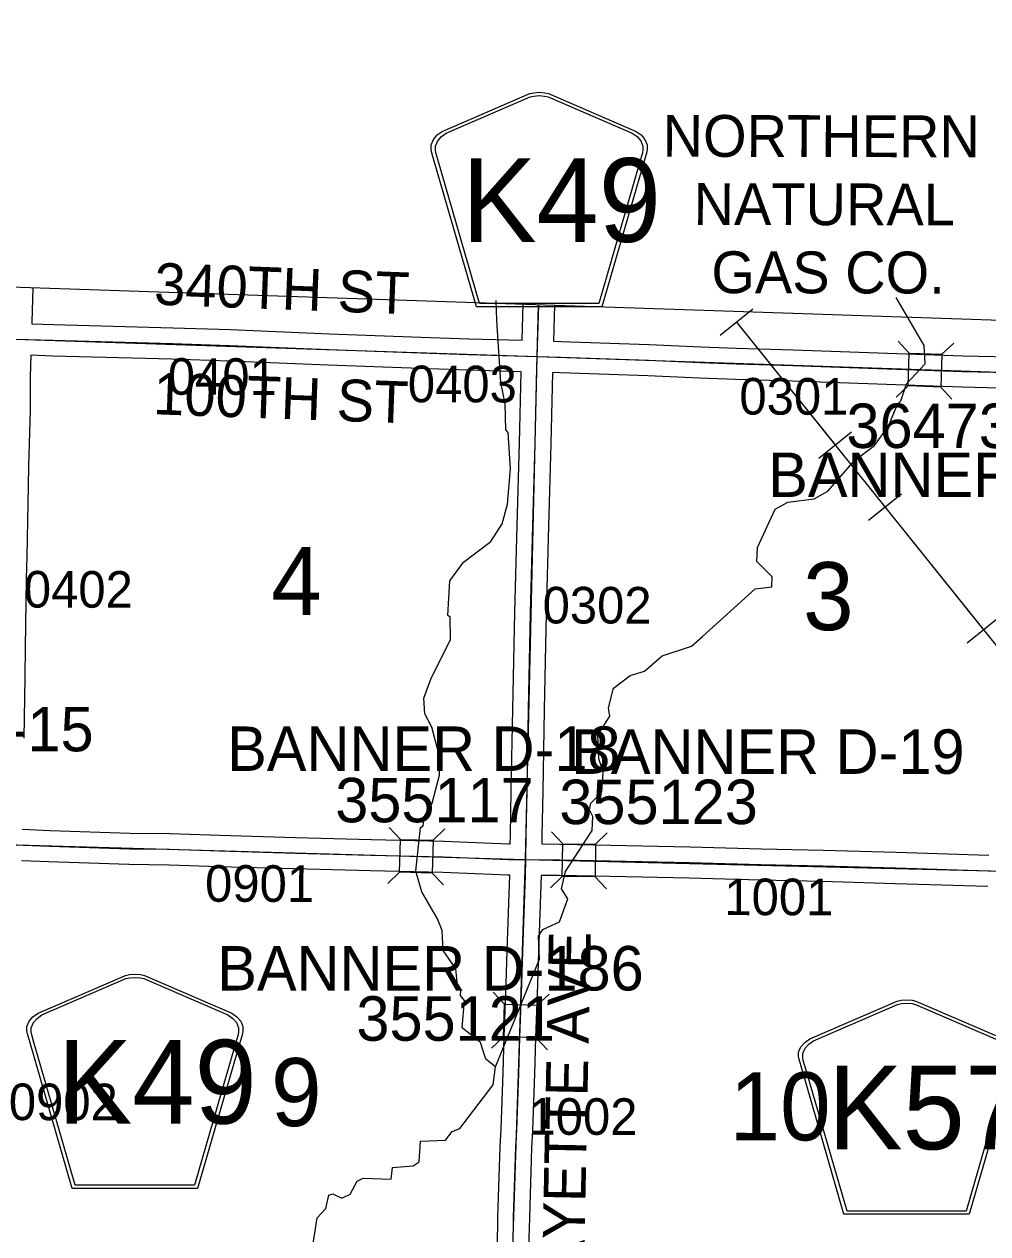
# Model space of a CAD drawing. Extents: x -157.2 to -99.3, y 12.2 to 46.2.
# Drawn here: x -136.373 to -134.532, y 39.155 to 41.468 of the extents above; entities that cross this region are included whole.
import ezdxf

# ---------------------------------------------------------------- set-up
doc = ezdxf.new("R2010")
doc.units = 0
for name, color, linetype in [('tdCoClipBndry', 7, 'Continuous'), ('tdCoCoAdjSecRdTxt', 7, 'Continuous'), ('tdCoCoBndry', 7, 'Continuous'), ('tdCoHydroRiver', 7, 'Continuous'), ('tdCoPipe', 7, 'Continuous'), ('tdCoPipeTxt', 7, 'Continuous'), ('tdCoSecRdNmbr', 7, 'Continuous'), ('tdCoSecRdTxt', 7, 'Continuous'), ('tdCoSecRteBand', 7, 'Continuous'), ('tdCoSecRteCL', 7, 'Continuous'), ('tdCoSectLine', 7, 'Continuous'), ('tdCoSectNmbr', 7, 'Continuous'), ('tdCoShieldCoRte', 7, 'Continuous'), ('tdCoShieldCoRteHrd', 7, 'Continuous'), ('tdCoStrucSec', 7, 'Continuous'), ('tdCoStrucSecCoName', 7, 'Continuous'), ('tdCoStrucSecFHWANum', 7, 'Continuous'), ('tdCoSurfAsphalt', 7, 'Continuous'), ('tdCoSurfEarth', 7, 'Continuous'), ('tdCoSurfGravel', 7, 'Continuous'), ('tdCoTwpBndryShd', 7, 'Continuous')]:
    doc.layers.add(name, color=color, linetype=linetype)

msp = doc.modelspace()

# ---------------------------------------------------------------- linework, layer by layer
at = {"layer": 'tdCoClipBndry'}
msp.add_lwpolyline([(-150.407, 41.4676), (-149.3946, 41.4438), (-148.3968, 41.411), (-147.4001, 41.3615), (-145.4135, 41.2969), (-142.396, 41.1563), (-141.4008, 41.1294), (-139.4104, 41.0607), (-138.4128, 41.0377), (-137.3849, 40.9986), (-130.3617, 40.7621)], dxfattribs=at)
at = {"layer": 'tdCoCoBndry'}
msp.add_lwpolyline([(-152.9518, 41.3883), (-152.409, 41.3796), (-151.4143, 41.374), (-150.4076, 41.3676), (-149.397, 41.3439), (-148.4001, 41.3111), (-147.4042, 41.2616), (-146.4159, 41.2271), (-145.4182, 41.197), (-144.4306, 41.151), (-143.3778, 41.1032), (-142.3996, 41.0564), (-141.4043, 41.0295), (-140.4086, 40.9954), (-139.4133, 40.9608), (-138.4166, 40.9378), (-137.3885, 40.8986), (-136.3904, 40.8656), (-135.3934, 40.8324), (-134.3958, 40.7988)], dxfattribs=at)
at = {"layer": 'tdCoHydroRiver'}
for points in [[(-135.4727, 39.4748), (-135.4912, 39.4895), (-135.5012, 39.5214), (-135.5367, 39.5493), (-135.5319, 39.6013), (-135.5395, 39.611), (-135.5391, 39.622), (-135.5452, 39.6301), (-135.5489, 39.6617), (-135.573, 39.6972), (-135.575, 39.7351), (-135.5837, 39.7575), (-135.6137, 39.8089), (-135.6251, 39.8487), (-135.6161, 39.9321), (-135.6113, 39.9351), (-135.6091, 39.9524), (-135.5941, 39.9787), (-135.5798, 40.0319), (-135.5788, 40.0635), (-135.5942, 40.1239), (-135.6076, 40.1496), (-135.6098, 40.1796), (-135.5961, 40.2155), (-135.5589, 40.2916), (-135.5592, 40.3342), (-135.5638, 40.3375), (-135.5601, 40.4037), (-135.5337, 40.4391), (-135.482, 40.4785), (-135.4604, 40.5126), (-135.4497, 40.5501), (-135.4444, 40.6178), (-135.4485, 40.6873), (-135.4531, 40.6922), (-135.4546, 40.7427), (-135.4629, 40.7825), (-135.4702, 40.901), (-135.4714, 40.9395)], [(-135.0773, 40.297), (-134.9765, 40.3885), (-134.9448, 40.3923), (-134.9442, 40.4112), (-134.9733, 40.4405), (-134.9724, 40.4673), (-134.9385, 40.5404), (-134.9144, 40.5538), (-134.8637, 40.5601), (-134.838, 40.5751), (-134.7872, 40.6334), (-134.7484, 40.6622), (-134.7219, 40.6992), (-134.7048, 40.7413), (-134.6983, 40.7474), (-134.6878, 40.7802), (-134.6518, 40.8185), (-134.6539, 40.8533), (-134.7072, 40.9454)], [(-135.4727, 39.4748), (-135.3889, 39.6804), (-135.3906, 39.7246), (-135.3823, 39.737), (-135.3503, 39.7518), (-135.3347, 39.7955), (-135.3467, 39.8148), (-135.3393, 39.8477), (-135.2879, 39.9265), (-135.2871, 39.9533), (-135.293, 39.9661), (-135.291, 39.9787), (-135.2698, 40.0001), (-135.267, 40.0379), (-135.2757, 40.0634), (-135.2774, 40.1092), (-135.2542, 40.1448), (-135.2568, 40.1606), (-135.2477, 40.1982), (-135.2154, 40.2224), (-135.1883, 40.2311), (-135.1542, 40.26), (-135.0984, 40.2787), (-135.0773, 40.297)], [(-135.8232, 39.1244), (-135.8134, 39.1857), (-135.797, 39.2041), (-135.7915, 39.2292), (-135.7835, 39.2321), (-135.7664, 39.2236), (-135.7504, 39.231), (-135.737, 39.2558), (-135.7258, 39.2618), (-135.6721, 39.2601), (-135.6698, 39.2821), (-135.6303, 39.2856), (-135.619, 39.2932), (-135.6162, 39.3325), (-135.5687, 39.3342), (-135.5556, 39.3511), (-135.5412, 39.357), (-135.477, 39.4402), (-135.4727, 39.4748)]]:
    msp.add_lwpolyline(points, dxfattribs=at)
at = {"layer": 'tdCoPipe'}
for p, q in [((-135.0437, 40.873), (-134.9809, 40.9233)), ((-134.8553, 40.6382), (-134.7925, 40.6886)), ((-134.7602, 40.5197), (-134.6974, 40.57)), ((-134.5718, 40.2849), (-134.509, 40.3353))]:
    msp.add_line(p, q, dxfattribs=at)
for points in [[(-135.0122, 40.8982), (-134.3368, 40.0564), (-134.0306, 38.772), (-132.8761, 37.9982), (-132.2245, 37.0435), (-131.7946, 36.2875), (-131.7592, 36.2046)], [(-135.0122, 40.8982), (-134.8239, 40.6634)], [(-134.7288, 40.5449), (-134.5404, 40.3101)]]:
    msp.add_lwpolyline(points, dxfattribs=at)
at = {"layer": 'tdCoSecRteBand'}
msp.add_line((-135.4222, 40.8633), (-135.4202, 40.9324), dxfattribs=at)
for points in [[(-136.3566, 40.9639), (-136.3588, 40.8979), (-136.3588, 40.8978), (-136.3588, 40.8977), (-136.3589, 40.8947), (-136.3171, 40.8933), (-136.0893, 40.8874), (-136.0892, 40.8874), (-136.089, 40.8874), (-135.98, 40.8837), (-135.9799, 40.8837), (-135.9798, 40.8837), (-135.79, 40.8758), (-135.5976, 40.8686), (-135.5235, 40.8664), (-135.5234, 40.8664), (-135.5234, 40.8664), (-135.4222, 40.8633)], [(-135.3602, 40.9304), (-135.3622, 40.8615), (-135.3621, 40.8615), (-135.3476, 40.861), (-135.3476, 40.861), (-135.3476, 40.861), (-135.1799, 40.8556), (-135.1797, 40.8556), (-135.1795, 40.8556), (-135.0804, 40.8511), (-135.0121, 40.8484), (-134.904, 40.8452), (-134.9039, 40.8452), (-134.9038, 40.8452), (-134.8136, 40.842), (-134.5797, 40.8339), (-134.4607, 40.8309), (-134.4606, 40.8309), (-134.4605, 40.8309), (-134.4245, 40.8297)], [(-135.4446, 39.9009), (-135.4446, 39.9013), (-135.4443, 39.9171), (-135.4443, 39.9171), (-135.4443, 39.9172), (-135.4426, 40.003), (-135.4396, 40.1581), (-135.4362, 40.343), (-135.4362, 40.3432), (-135.4362, 40.3433), (-135.4317, 40.5097), (-135.4317, 40.5098), (-135.4317, 40.5098), (-135.4271, 40.667), (-135.4239, 40.8033), (-135.4239, 40.8033), (-135.4239, 40.8033), (-135.5253, 40.8065), (-135.5995, 40.8087), (-135.5996, 40.8087), (-135.5997, 40.8087), (-135.7923, 40.8158), (-135.7924, 40.8158), (-135.7924, 40.8158), (-135.9822, 40.8237), (-136.091, 40.8274), (-136.3187, 40.8333), (-136.3188, 40.8333), (-136.3189, 40.8333), (-136.361, 40.8347), (-136.3622, 40.7937), (-136.362, 40.7303), (-136.362, 40.7298), (-136.362, 40.7293), (-136.365, 40.624), (-136.3657, 40.5852), (-136.3657, 40.5852), (-136.3657, 40.5852), (-136.3684, 40.4505), (-136.3684, 40.4505), (-136.3684, 40.4505), (-136.3694, 40.4074), (-136.3714, 40.2754), (-136.3719, 40.2198), (-136.3719, 40.2197), (-136.3719, 40.2195), (-136.3741, 40.103)], [(-134.4623, 40.7709), (-134.5813, 40.7739), (-134.5815, 40.7739), (-134.5816, 40.7739), (-134.8157, 40.782), (-134.8157, 40.782), (-134.8157, 40.782), (-134.9059, 40.7853), (-135.014, 40.7885), (-135.0142, 40.7885), (-135.0143, 40.7885), (-135.0829, 40.7912), (-135.083, 40.7912), (-135.083, 40.7912), (-135.182, 40.7956), (-135.3495, 40.801), (-135.3639, 40.8015), (-135.3672, 40.6655), (-135.3672, 40.6654), (-135.3672, 40.6653), (-135.3717, 40.5081), (-135.3762, 40.3418), (-135.3796, 40.157), (-135.3796, 40.1569), (-135.3796, 40.1569), (-135.3826, 40.0018), (-135.3826, 40.0018), (-135.3826, 40.0018), (-135.3843, 39.916), (-135.3846, 39.9006), (-135.3499, 39.9005), (-135.3497, 39.9005), (-135.3494, 39.9004), (-135.2525, 39.8985), (-135.2525, 39.8985), (-135.2524, 39.8985), (-135.1013, 39.895), (-135.1012, 39.895), (-135.1012, 39.895), (-134.9648, 39.8913), (-134.847, 39.8886), (-134.8469, 39.8886), (-134.8469, 39.8886), (-134.7073, 39.8847), (-134.7072, 39.8847), (-134.7072, 39.8847), (-134.5303, 39.8792)], [(-136.3773, 39.9286), (-136.324, 39.9266), (-136.1716, 39.9212), (-136.0957, 39.9204), (-136.0954, 39.9204), (-136.095, 39.9204), (-135.9994, 39.9172), (-135.855, 39.9128), (-135.7101, 39.9093), (-135.7101, 39.9093), (-135.7101, 39.9093), (-135.5715, 39.9059), (-135.5713, 39.9059), (-135.571, 39.9059), (-135.5096, 39.9034), (-135.4473, 39.9009), (-135.4449, 39.9009), (-135.4446, 39.9009)], [(-135.4731, 39.0303), (-135.4687, 39.1688), (-135.4682, 39.1874), (-135.4682, 39.1875), (-135.4682, 39.1876), (-135.4638, 39.322), (-135.4638, 39.3222), (-135.4638, 39.3224), (-135.4623, 39.3555), (-135.4583, 39.4639), (-135.4561, 39.5319), (-135.4561, 39.5319), (-135.4561, 39.532), (-135.4524, 39.6342), (-135.4507, 39.6965), (-135.4507, 39.6966), (-135.4507, 39.6967), (-135.4456, 39.8409), (-135.4481, 39.8409), (-135.4486, 39.841), (-135.4491, 39.841), (-135.512, 39.8434), (-135.512, 39.8434), (-135.512, 39.8434), (-135.5732, 39.8459), (-135.7116, 39.8493), (-135.8566, 39.8528), (-135.8567, 39.8528), (-135.8568, 39.8528), (-136.0013, 39.8572), (-136.0013, 39.8572), (-136.0014, 39.8572), (-136.0967, 39.8604), (-136.1725, 39.8612), (-136.1729, 39.8612), (-136.1733, 39.8612), (-136.3262, 39.8666), (-136.3262, 39.8666), (-136.3263, 39.8666), (-136.3787, 39.8686)], [(-134.532, 39.8193), (-134.709, 39.8247), (-134.8485, 39.8286), (-134.9663, 39.8313), (-134.9663, 39.8313), (-134.9664, 39.8313), (-135.1027, 39.835), (-135.2538, 39.8385), (-135.3504, 39.8405), (-135.3855, 39.8406), (-135.3855, 39.8406), (-135.3855, 39.8403), (-135.3855, 39.8403), (-135.3855, 39.8403), (-135.3856, 39.8401), (-135.3907, 39.6947), (-135.3925, 39.6324), (-135.3925, 39.6323), (-135.3925, 39.6321), (-135.3962, 39.5299), (-135.3984, 39.4618), (-135.3984, 39.4618), (-135.3984, 39.4617), (-135.4023, 39.3532), (-135.4023, 39.3531), (-135.4023, 39.353), (-135.4038, 39.3199), (-135.4082, 39.1857), (-135.4087, 39.1671), (-135.4087, 39.167), (-135.4087, 39.1669), (-135.4132, 39.0284)]]:
    msp.add_lwpolyline(points, dxfattribs=at)
at = {"layer": 'tdCoSecRteCL'}
msp.add_line((-135.3931, 40.8324), (-135.3902, 40.9314), dxfattribs=at)
for points in [[(-136.39, 40.8656), (-136.3179, 40.8633), (-136.0901, 40.8574), (-135.9811, 40.8537), (-135.7912, 40.8458), (-135.5986, 40.8387), (-135.5244, 40.8364), (-135.3931, 40.8324)], [(-135.4151, 39.8708), (-135.4143, 39.9166), (-135.4126, 40.0024), (-135.4096, 40.1575), (-135.4062, 40.3425), (-135.4017, 40.5089), (-135.3971, 40.6662), (-135.3937, 40.8105), (-135.3931, 40.8324)], [(-135.3931, 40.8324), (-135.3485, 40.831), (-135.1808, 40.8256), (-135.0817, 40.8212), (-135.0131, 40.8184), (-134.9049, 40.8152), (-134.8146, 40.812), (-134.5806, 40.8039), (-134.4615, 40.8009), (-134.3954, 40.7988)], [(-136.4084, 39.8998), (-136.3251, 39.8966), (-136.1722, 39.8912), (-136.096, 39.8904), (-136.0004, 39.8872), (-135.8558, 39.8828), (-135.7108, 39.8793), (-135.5722, 39.8759), (-135.5108, 39.8734), (-135.448, 39.8709), (-135.4151, 39.8708)], [(-135.4476, 38.8764), (-135.4456, 38.943), (-135.4432, 39.0293), (-135.4387, 39.1679), (-135.4382, 39.1866), (-135.4338, 39.321), (-135.4323, 39.3543), (-135.4284, 39.4628), (-135.4261, 39.5309), (-135.4224, 39.6332), (-135.4207, 39.6956), (-135.4155, 39.8411), (-135.4151, 39.8708)], [(-135.4151, 39.8708), (-135.35, 39.8705), (-135.2531, 39.8685), (-135.102, 39.865), (-134.9656, 39.8613), (-134.8477, 39.8586), (-134.7081, 39.8547), (-134.5311, 39.8492), (-134.4224, 39.847)]]:
    msp.add_lwpolyline(points, dxfattribs=at)
at = {"layer": 'tdCoSectLine'}
for points in [[(-135.3934, 40.8324), (-135.3908, 40.9314)], [(-136.3904, 40.8656), (-135.3934, 40.8324)], [(-135.4154, 39.8708), (-135.3934, 40.8324)], [(-135.3934, 40.8324), (-134.3958, 40.7988)], [(-136.4088, 39.8998), (-135.4154, 39.8708)], [(-135.448, 38.8764), (-135.4154, 39.8708)], [(-135.4154, 39.8708), (-134.4227, 39.847)]]:
    msp.add_lwpolyline(points, dxfattribs=at)
at = {"layer": 'tdCoShieldCoRte'}
for points in [[(-134.8071, 39.1927), (-134.889, 39.4756), (-134.8929, 39.4887), (-134.8936, 39.4946), (-134.8936, 39.5025), (-134.8894, 39.5128), (-134.8821, 39.5213), (-134.8725, 39.5279), (-134.7053, 39.6003), (-134.6977, 39.6019), (-134.6873, 39.6028), (-134.6769, 39.6019), (-134.6694, 39.6003), (-134.5021, 39.5279), (-134.4925, 39.5213), (-134.4852, 39.5128), (-134.481, 39.5025), (-134.481, 39.4946), (-134.4817, 39.4887), (-134.4856, 39.4756), (-134.5676, 39.1927)], [(-134.8012, 39.199), (-134.8809, 39.4743), (-134.8847, 39.4869), (-134.8854, 39.4926), (-134.8854, 39.5001), (-134.8813, 39.51), (-134.8743, 39.5181), (-134.8651, 39.5245), (-134.7045, 39.594), (-134.6973, 39.5956), (-134.6873, 39.5964), (-134.6773, 39.5956), (-134.6701, 39.594), (-134.5095, 39.5245), (-134.5003, 39.5181), (-134.4933, 39.51), (-134.4893, 39.5001), (-134.4893, 39.4926), (-134.49, 39.4869), (-134.4937, 39.4743), (-134.5734, 39.199)]]:
    msp.add_lwpolyline(points, close=True, dxfattribs=at)
at = {"layer": 'tdCoShieldCoRteHrd'}
for points in [[(-135.5091, 40.9272), (-135.591, 41.2101), (-135.5949, 41.2233), (-135.5956, 41.2292), (-135.5956, 41.237), (-135.5914, 41.2473), (-135.5841, 41.2558), (-135.5745, 41.2625), (-135.4072, 41.3348), (-135.3997, 41.3364), (-135.3893, 41.3374), (-135.3789, 41.3364), (-135.3714, 41.3348), (-135.2041, 41.2625), (-135.1945, 41.2558), (-135.1872, 41.2473), (-135.183, 41.237), (-135.183, 41.2292), (-135.1837, 41.2233), (-135.1876, 41.2101), (-135.2695, 40.9272)], [(-135.5032, 40.9336), (-135.5829, 41.2088), (-135.5867, 41.2215), (-135.5874, 41.2271), (-135.5874, 41.2346), (-135.5833, 41.2445), (-135.5763, 41.2527), (-135.5671, 41.2591), (-135.4065, 41.3285), (-135.3993, 41.3301), (-135.3893, 41.331), (-135.3793, 41.3301), (-135.3721, 41.3285), (-135.2115, 41.2591), (-135.2023, 41.2527), (-135.1953, 41.2445), (-135.1913, 41.2346), (-135.1913, 41.2271), (-135.192, 41.2215), (-135.1957, 41.2088), (-135.2754, 40.9336)], [(-136.2815, 39.2419), (-136.3635, 39.5248), (-136.3673, 39.5379), (-136.3681, 39.5438), (-136.3681, 39.5516), (-136.3638, 39.5619), (-136.3566, 39.5704), (-136.347, 39.5771), (-136.1797, 39.6494), (-136.1722, 39.6511), (-136.1618, 39.652), (-136.1513, 39.6511), (-136.1438, 39.6494), (-135.9766, 39.5771), (-135.967, 39.5704), (-135.9597, 39.5619), (-135.9555, 39.5516), (-135.9555, 39.5438), (-135.9562, 39.5379), (-135.9601, 39.5248), (-136.042, 39.2419)], [(-136.2757, 39.2482), (-136.3554, 39.5235), (-136.3591, 39.5361), (-136.3598, 39.5417), (-136.3598, 39.5493), (-136.3558, 39.5592), (-136.3488, 39.5673), (-136.3396, 39.5737), (-136.179, 39.6432), (-136.1718, 39.6447), (-136.1618, 39.6456), (-136.1518, 39.6447), (-136.1445, 39.6432), (-135.984, 39.5737), (-135.9748, 39.5673), (-135.9678, 39.5592), (-135.9637, 39.5493), (-135.9637, 39.5417), (-135.9644, 39.5361), (-135.9681, 39.5235), (-136.0479, 39.2482)]]:
    msp.add_lwpolyline(points, close=True, dxfattribs=at)
at = {"layer": 'tdCoStrucSec'}
for p, q in [((-134.6824, 40.8387), (-134.7037, 40.8616)), ((-134.6198, 40.8366), (-134.5969, 40.8579)), ((-134.6845, 40.7762), (-134.7074, 40.7548)), ((-134.622, 40.774), (-134.6006, 40.7511)), ((-135.6546, 39.9092), (-135.6762, 39.9319)), ((-135.592, 39.9077), (-135.5694, 39.9293)), ((-135.3443, 39.9011), (-135.3661, 39.9235)), ((-135.2817, 39.9002), (-135.2593, 39.922)), ((-135.6561, 39.8466), (-135.6788, 39.825)), ((-135.5936, 39.8451), (-135.572, 39.8224)), ((-135.3452, 39.8385), (-135.3676, 39.8167)), ((-135.2826, 39.8376), (-135.2608, 39.8151)), ((-135.4557, 39.5944), (-135.4771, 39.6173)), ((-135.3932, 39.5924), (-135.3703, 39.6138)), ((-135.4578, 39.5319), (-135.4807, 39.5105)), ((-135.3952, 39.5298), (-135.3738, 39.5069))]:
    msp.add_line(p, q, dxfattribs=at)
for points in [[(-134.6824, 40.8387), (-134.6198, 40.8366), (-134.622, 40.774), (-134.6845, 40.7762)], [(-135.6546, 39.9092), (-135.592, 39.9077), (-135.5936, 39.8451), (-135.6561, 39.8466)], [(-135.3443, 39.9011), (-135.2817, 39.9002), (-135.2826, 39.8376), (-135.3452, 39.8385)], [(-135.4578, 39.5319), (-135.4557, 39.5944), (-135.3932, 39.5924), (-135.3952, 39.5298)]]:
    msp.add_lwpolyline(points, close=True, dxfattribs=at)
at = {"layer": 'tdCoSurfAsphalt'}
msp.add_line((-135.3931, 40.8324), (-135.3902, 40.9314), dxfattribs=at)
for points in [[(-135.4151, 39.8708), (-135.4143, 39.9166), (-135.4126, 40.0024), (-135.4096, 40.1575), (-135.4062, 40.3425), (-135.4017, 40.5089), (-135.3971, 40.6662), (-135.3937, 40.8105), (-135.3931, 40.8324)], [(-136.4084, 39.8998), (-136.3251, 39.8966), (-136.1722, 39.8912), (-136.096, 39.8904), (-136.0004, 39.8872), (-135.8558, 39.8828), (-135.7108, 39.8793), (-135.5722, 39.8759), (-135.5108, 39.8734), (-135.448, 39.8709), (-135.4151, 39.8708), (-135.35, 39.8705), (-135.2531, 39.8685), (-135.102, 39.865), (-134.9656, 39.8613), (-134.8477, 39.8586), (-134.7081, 39.8547), (-134.5311, 39.8492)]]:
    msp.add_lwpolyline(points, dxfattribs=at)
at = {"layer": 'tdCoSurfEarth'}
msp.add_lwpolyline([(-136.39, 40.8656), (-136.3179, 40.8633), (-136.0901, 40.8574), (-135.9811, 40.8537), (-135.7912, 40.8458), (-135.5986, 40.8387)], dxfattribs=at)
at = {"layer": 'tdCoSurfGravel'}
for points in [[(-135.5986, 40.8387), (-135.5244, 40.8364), (-135.3931, 40.8324), (-135.3485, 40.831), (-135.1808, 40.8256), (-135.0817, 40.8212), (-135.0131, 40.8184), (-134.9049, 40.8152), (-134.8146, 40.812), (-134.5806, 40.8039), (-134.4615, 40.8009)], [(-135.4476, 38.8764), (-135.4456, 38.943), (-135.4432, 39.0293), (-135.4387, 39.1679), (-135.4382, 39.1866), (-135.4338, 39.321), (-135.4323, 39.3543), (-135.4284, 39.4628), (-135.4261, 39.5309), (-135.4224, 39.6332), (-135.4207, 39.6956), (-135.4155, 39.8411), (-135.4151, 39.8708)]]:
    msp.add_lwpolyline(points, dxfattribs=at)
at = {"layer": 'tdCoTwpBndryShd'}
msp.add_lwpolyline([(-150.4076, 41.3676), (-149.397, 41.3439), (-148.4001, 41.3111), (-147.4042, 41.2616), (-146.4159, 41.2271), (-145.4182, 41.197), (-144.4306, 41.151), (-143.3778, 41.1032), (-142.3996, 41.0564), (-141.4043, 41.0295), (-140.4086, 40.9954), (-139.4133, 40.9608), (-138.4166, 40.9378), (-137.3885, 40.8986), (-136.3904, 40.8656), (-135.3934, 40.8324), (-134.3958, 40.7988)], dxfattribs=at)

# ---------------------------------------------------------------- texts
at = {"layer": 'tdCoCoAdjSecRdTxt'}
msp.add_text('340TH ST', height=0.08, rotation=357.7839, dxfattribs=at).set_placement((-136.1261, 40.9317))
at = {"layer": 'tdCoPipeTxt'}
for s, p in [('NORTHERN', (-135.1536, 41.2142)), ('NATURAL', (-135.0944, 41.0838)), ('GAS CO.', (-135.0604, 40.9535))]:
    msp.add_text(s, height=0.08, rotation=359.8972, dxfattribs=at).set_placement(p)
at = {"layer": 'tdCoSecRdNmbr'}
for s, rotation, p in [('0401', 359.8961, (-136.0991, 40.7593)), ('0403', 359.8965, (-135.6404, 40.745)), ('0301', 359.897, (-135.0069, 40.7214)), ('0402', 359.8959, (-136.3741, 40.3525)), ('0302', 359.8967, (-135.3829, 40.3222)), ('0901', 359.8962, (-136.0278, 39.7902)), ('1001', 359.8969, (-135.0356, 39.7646)), ('0902', 359.8959, (-136.4028, 39.3728)), ('1002', 359.8967, (-135.4099, 39.3448))]:
    msp.add_text(s, height=0.07, rotation=rotation, dxfattribs=at).set_placement(p)
at = {"layer": 'tdCoSecRdTxt'}
for s, rotation, p in [('100TH ST', 357.9301, (-136.1279, 40.7221)), ('FAYETTE AVE', 88.8481, (-135.3053, 39.0075))]:
    msp.add_text(s, height=0.08, rotation=rotation, dxfattribs=at).set_placement(p)
at = {"layer": 'tdCoSectNmbr'}
for s, rotation, p in [('4', 359.8962, (-135.9016, 40.3383)), ('3', 359.897, (-134.8853, 40.3094)), ('9', 359.8962, (-135.9019, 39.3614)), ('10', 359.8969, (-135.0259, 39.3344))]:
    msp.add_text(s, height=0.13, rotation=rotation, dxfattribs=at).set_placement(p)
at = {"layer": 'tdCoShieldCoRte'}
msp.add_text('K57', height=0.16, dxfattribs=at).set_placement((-134.8378, 39.317))
at = {"layer": 'tdCoShieldCoRteHrd'}
for p in [(-135.5373, 41.0515), (-136.3097, 39.3661)]:
    msp.add_text('K49', height=0.16, dxfattribs=at).set_placement(p)
at = {"layer": 'tdCoStrucSecCoName'}
for s, p in [('BANNER D-4', (-134.9518, 40.5638)), ('BANNER D-15', (-136.9924, 40.0777)), ('BANNER D-18', (-135.9856, 40.0402)), ('BANNER D-19', (-135.3283, 40.0346)), ('BANNER D-186', (-136.0045, 39.6205))]:
    msp.add_text(s, height=0.085, dxfattribs=at).set_placement(p)
at = {"layer": 'tdCoStrucSecFHWANum'}
for s, p in [('364730', (-134.8023, 40.6575)), ('355117', (-135.7791, 39.942)), ('355123', (-135.3509, 39.9386)), ('355121', (-135.7387, 39.5245))]:
    msp.add_text(s, height=0.085, dxfattribs=at).set_placement(p)

doc.saveas('drawing.dxf')
